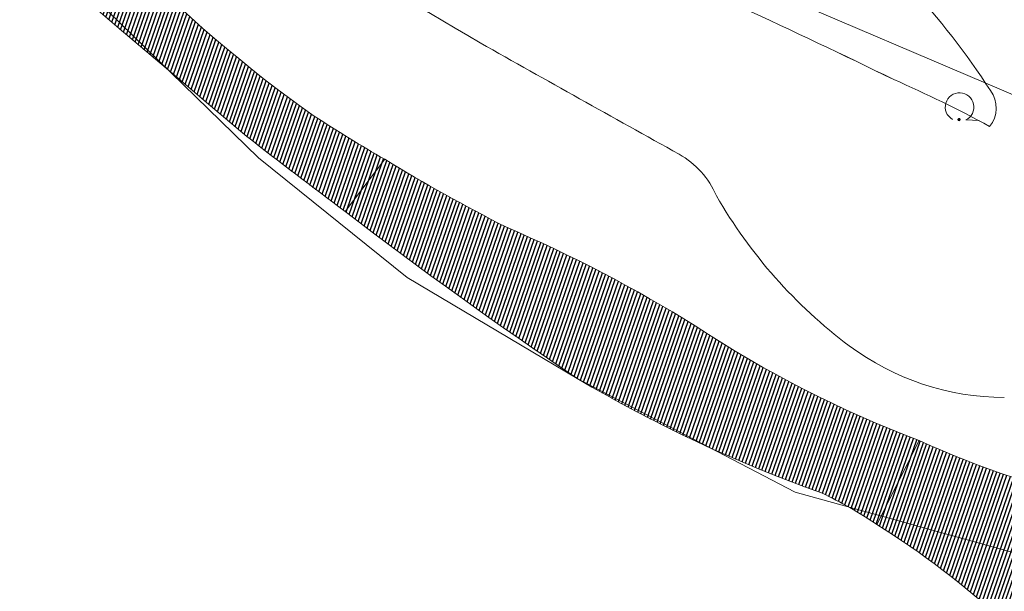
# Model space of a CAD drawing. Header units: metres. Extents: x 345144 to 348639, y 5629211 to 5635235.
# Tile 747 of 1056: x 346696 to 346751, y 5630576 to 5630608. Entities that reach past the tile are written whole.
import ezdxf

# ---------------------------------------------------------------- set-up
doc = ezdxf.new("R2010")
doc.units = ezdxf.units.M
doc.header["$MEASUREMENT"] = 0
for name, color, linetype in [('028 Geländeform', 7, 'Continuous'), ('081-083 Topographie', 7, 'Continuous'), ('AX Flurstück', 7, 'Continuous'), ('Definitionslinie', 7, 'Continuous')]:
    doc.layers.add(name, color=color, linetype=linetype)
pattern_1 = [(250.9552151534, (0, 0), (0.1890527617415, -0.065261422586), [])]

# ---------------------------------------------------------------- blocks, each defined once
blk = doc.blocks.new('alk_7100_nrwx2')
at = {"true_color": 0x2e2e2e}
h = blk.add_hatch(color=250, dxfattribs=at)
edge = h.paths.add_edge_path(flags=0)
edge.add_arc((0.024073, -0.597267), 0.057254, 180, 360, ccw=False)
edge.add_arc((0.024073, -0.597267), 0.057255, 0, 180, ccw=False)
at = {"color": 250, "lineweight": 5, "true_color": 0x2e2e2e, "flags": 128}
blk.add_lwpolyline([(0.349382, -0.597267), (1, -0.597267)], dxfattribs=at)
at = {"color": 250, "lineweight": 5, "true_color": 0x2e2e2e}
for centre, radius, start, end in [((0.024073, 0.012362), 0.690995, -61.9148169, -118.0851831), ((0.024073, -0.597267), 0.057255, 0, 180), ((0.024073, -0.597267), 0.057254, 180, 0)]:
    blk.add_arc(centre, radius, start, end, dxfattribs=at)

msp = doc.modelspace()

# ---------------------------------------------------------------- hatches: boundary and pattern name
at = {"layer": '028 Geländeform', "true_color": 0xb27500}
h = msp.add_hatch(dxfattribs=at)
h.set_pattern_fill('_USER', color=44, scale=0.2, angle=250.9552152, style=0, pattern_type=0)
h.set_pattern_definition(pattern_1)
h.paths.add_polyline_path([(346687.612, 5630624.593), (346688.5135, 5630623.819375), (346689.4055, 5630623.035719), (346690.2975, 5630622.252063), (346691.18, 5630621.458375), (346692.0625, 5630620.664688), (346692.9355, 5630619.860969), (346693.8085, 5630619.05725), (346694.672, 5630618.2435), (346695.5355, 5630617.42975), (346696.3895, 5630616.605969), (346697.2435, 5630615.782188), (346698.088, 5630614.948375), (346698.9325, 5630614.114563), (346699.7675, 5630613.270719), (346700.6025, 5630612.426875), (346701.428, 5630611.573), (346701.428, 5630611.573), (346702.0365, 5630610.933875), (346702.659094, 5630610.311063), (346703.281688, 5630609.68825), (346703.918375, 5630609.08175), (346704.555063, 5630608.47525), (346705.205844, 5630607.885063), (346705.856625, 5630607.294875), (346706.5215, 5630606.721), (346707.186375, 5630606.147125), (346707.865344, 5630605.589563), (346708.544313, 5630605.032), (346709.237375, 5630604.49075), (346709.930438, 5630603.9495), (346710.637594, 5630603.424563), (346711.34475, 5630602.899625), (346712.066, 5630602.391), (346712.066, 5630602.391), (346712.308875, 5630602.2345), (346712.552594, 5630602.079375), (346712.796312, 5630601.92425), (346713.040875, 5630601.7705), (346713.285438, 5630601.61675), (346713.530844, 5630601.464375), (346713.77625, 5630601.312), (346714.0225, 5630601.161), (346714.26875, 5630601.01), (346714.515844, 5630600.860375), (346714.762938, 5630600.71075), (346715.010875, 5630600.5625), (346715.258813, 5630600.41425), (346715.507594, 5630600.267375), (346715.756375, 5630600.1205), (346716.006, 5630599.975), (346716.006, 5630599.975), (346713.795, 5630597.068), (346713.795, 5630597.068), (346713.45, 5630597.32475), (346713.105813, 5630597.582609), (346712.761625, 5630597.840469), (346712.41825, 5630598.099438), (346712.074875, 5630598.358406), (346711.732313, 5630598.618484), (346711.38975, 5630598.878563), (346711.048, 5630599.13975), (346710.70625, 5630599.400938), (346710.365313, 5630599.663234), (346710.024375, 5630599.925531), (346709.68425, 5630600.188938), (346709.344125, 5630600.452344), (346709.004813, 5630600.716859), (346708.6655, 5630600.981375), (346708.327, 5630601.247), (346708.327, 5630601.247), (346707.13825, 5630602.247375), (346705.951219, 5630603.249797), (346704.764188, 5630604.252219), (346703.578875, 5630605.256688), (346702.393563, 5630606.261156), (346701.209969, 5630607.267672), (346700.026375, 5630608.274188), (346698.8445, 5630609.28275), (346697.662625, 5630610.291313), (346696.482469, 5630611.301922), (346695.302312, 5630612.312531), (346694.123875, 5630613.325188), (346692.945438, 5630614.337844), (346691.768719, 5630615.352547), (346690.592, 5630616.36725), (346689.417, 5630617.384), (346689.417, 5630617.384), (346689.27375, 5630617.468875), (346689.139719, 5630617.562031), (346689.005688, 5630617.655188), (346688.880875, 5630617.756625), (346688.756063, 5630617.858063), (346688.640469, 5630617.967781), (346688.524875, 5630618.0775), (346688.4185, 5630618.1955), (346688.312125, 5630618.3135), (346688.214969, 5630618.439781), (346688.117813, 5630618.566063), (346688.029875, 5630618.700625), (346687.941938, 5630618.835188), (346687.863219, 5630618.978031), (346687.7845, 5630619.120875), (346687.715, 5630619.272), (346687.715, 5630619.272), (346687.59725, 5630619.602375), (346687.507328, 5630619.933297), (346687.417406, 5630620.264219), (346687.355313, 5630620.595687), (346687.293219, 5630620.927156), (346687.258953, 5630621.259172), (346687.224688, 5630621.591187), (346687.21825, 5630621.92375), (346687.211813, 5630622.256313), (346687.233203, 5630622.589422), (346687.254594, 5630622.922531), (346687.303813, 5630623.256188), (346687.353031, 5630623.589844), (346687.430078, 5630623.924047), (346687.507125, 5630624.25825)], flags=0)
h = msp.add_hatch(dxfattribs=at)
h.set_pattern_fill('_USER', color=44, scale=0.2, angle=250.9552152, style=0, pattern_type=0)
h.set_pattern_definition(pattern_1)
h.paths.add_polyline_path([(346745.795, 5630584.29), (346743.429, 5630579.612), (346743.429, 5630579.612), (346743.2455, 5630579.737125), (346743.059844, 5630579.858516), (346742.874188, 5630579.979906), (346742.686375, 5630580.097563), (346742.498563, 5630580.215219), (346742.308594, 5630580.329141), (346742.118625, 5630580.443063), (346741.9265, 5630580.55325), (346741.734375, 5630580.663438), (346741.540094, 5630580.769891), (346741.345813, 5630580.876344), (346741.149375, 5630580.979062), (346740.952938, 5630581.081781), (346740.754344, 5630581.180766), (346740.55575, 5630581.27975), (346740.355, 5630581.375), (346740.355, 5630581.375), (346739.465, 5630581.692125), (346738.584609, 5630582.02975), (346737.704219, 5630582.367375), (346736.833437, 5630582.7255), (346735.962656, 5630583.083625), (346735.101484, 5630583.46225), (346734.240313, 5630583.840875), (346733.38875, 5630584.24), (346732.537188, 5630584.639125), (346731.695234, 5630585.05875), (346730.853281, 5630585.478375), (346730.020937, 5630585.9185), (346729.188594, 5630586.358625), (346728.365859, 5630586.81925), (346727.543125, 5630587.279875), (346726.73, 5630587.761), (346726.73, 5630587.761), (346725.90425, 5630588.318625), (346725.082828, 5630588.882266), (346724.261406, 5630589.445906), (346723.444313, 5630590.015562), (346722.627219, 5630590.585219), (346721.814453, 5630591.160891), (346721.001688, 5630591.736563), (346720.19325, 5630592.31825), (346719.384813, 5630592.899937), (346718.580703, 5630593.487641), (346717.776594, 5630594.075344), (346716.976813, 5630594.669063), (346716.177031, 5630595.262781), (346715.381578, 5630595.862516), (346714.586125, 5630596.46225), (346713.795, 5630597.068), (346713.795, 5630597.068), (346716.006, 5630599.975), (346716.006, 5630599.975), (346716.41875, 5630599.7235), (346716.833719, 5630599.475953), (346717.248688, 5630599.228406), (346717.665875, 5630598.984813), (346718.083063, 5630598.741219), (346718.502469, 5630598.501578), (346718.921875, 5630598.261938), (346719.3435, 5630598.02625), (346719.765125, 5630597.790562), (346720.188969, 5630597.558828), (346720.612813, 5630597.327094), (346721.038875, 5630597.099312), (346721.464937, 5630596.871531), (346721.893219, 5630596.647703), (346722.3215, 5630596.423875), (346722.752, 5630596.204), (346722.752, 5630596.204), (346723.43825, 5630595.90975), (346724.117922, 5630595.602906), (346724.797594, 5630595.296063), (346725.470687, 5630594.976625), (346726.143781, 5630594.657188), (346726.810297, 5630594.325156), (346727.476813, 5630593.993125), (346728.13675, 5630593.6485), (346728.796687, 5630593.303875), (346729.450047, 5630592.946656), (346730.103406, 5630592.589438), (346730.750188, 5630592.219625), (346731.396969, 5630591.849813), (346732.037172, 5630591.467406), (346732.677375, 5630591.085), (346733.311, 5630590.69), (346733.311, 5630590.69), (346734.04775, 5630590.204875), (346734.795375, 5630589.741031), (346735.543, 5630589.277188), (346736.3015, 5630588.834625), (346737.06, 5630588.392063), (346737.829375, 5630587.970781), (346738.59875, 5630587.5495), (346739.379, 5630587.1495), (346740.15925, 5630586.7495), (346740.950375, 5630586.370781), (346741.7415, 5630585.992063), (346742.5435, 5630585.634625), (346743.3455, 5630585.277188), (346744.158375, 5630584.941031), (346744.97125, 5630584.604875)], flags=0)
h = msp.add_hatch(dxfattribs=at)
h.set_pattern_fill('_USER', color=44, scale=0.2, angle=250.9552152, style=0, pattern_type=0)
h.set_pattern_definition(pattern_1)
edge = h.paths.add_edge_path(flags=0)
edge.add_arc((350054.404, 5632932.6), 4050.436704, 215.537408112, 215.544728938)
edge.add_arc((350054.404, 5632932.6), 4050.436502, 215.544728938, 215.554494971)
edge.add_arc((350054.404, 5632932.6), 4050.436995, 215.554494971, 215.56669142)
edge.add_arc((350054.404, 5632932.6), 4050.436293, 215.56669142, 215.576445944)
edge.add_arc((350054.404, 5632932.6), 4050.436469, 215.576445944, 215.600861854)
edge.add_arc((350054.404, 5632932.6), 4050.437074, 215.600861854, 215.605737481)
edge.add_arc((350054.404, 5632932.6), 4050.436655, 215.605737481, 215.693595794)
edge.add_arc((346701.195, 5630513.836), 84.473152, 41.05639769, 41.10399763, ccw=False)
edge.add_arc((346701.195, 5630513.836), 84.472999, 40.96075281, 41.05639769, ccw=False)
edge.add_arc((346701.195, 5630513.836), 84.473623, 40.9126405, 40.96075281, ccw=False)
edge.add_arc((346701.195, 5630513.836), 84.472991, 40.77271063, 40.9126405, ccw=False)
edge.add_arc((346701.195, 5630513.836), 84.473098, 40.72746662, 40.77271063, ccw=False)
edge.add_arc((346701.195, 5630513.836), 84.472383, 34.98707479, 40.72746662, ccw=False)
edge.add_line((346770.402, 5630562.272), (346771.522875, 5630560.69925))
edge.add_line((346771.522875, 5630560.69925), (346772.621234, 5630559.112266))
edge.add_line((346772.621234, 5630559.112266), (346773.719594, 5630557.525281))
edge.add_line((346773.719594, 5630557.525281), (346774.795438, 5630555.924063))
edge.add_line((346774.795438, 5630555.924063), (346775.871281, 5630554.322844))
edge.add_line((346775.871281, 5630554.322844), (346776.924609, 5630552.707391))
edge.add_line((346776.924609, 5630552.707391), (346777.977938, 5630551.091938))
edge.add_line((346777.977938, 5630551.091938), (346779.00875, 5630549.46225))
edge.add_line((346779.00875, 5630549.46225), (346780.039562, 5630547.832563))
edge.add_line((346780.039562, 5630547.832563), (346781.047859, 5630546.188641))
edge.add_line((346781.047859, 5630546.188641), (346782.056156, 5630544.544719))
edge.add_line((346782.056156, 5630544.544719), (346783.041938, 5630542.886563))
edge.add_line((346783.041938, 5630542.886563), (346784.027719, 5630541.228406))
edge.add_line((346784.027719, 5630541.228406), (346784.990984, 5630539.556016))
edge.add_line((346784.990984, 5630539.556016), (346785.95425, 5630537.883625))
edge.add_line((346785.95425, 5630537.883625), (346786.895, 5630536.197))
edge.add_line((346786.895, 5630536.197), (346786.895, 5630536.197))
edge.add_line((346786.895, 5630536.197), (346787.2855, 5630535.522375))
edge.add_line((346787.2855, 5630535.522375), (346787.673859, 5630534.846531))
edge.add_line((346787.673859, 5630534.846531), (346788.062219, 5630534.170688))
edge.add_line((346788.062219, 5630534.170688), (346788.448438, 5630533.493625))
edge.add_line((346788.448438, 5630533.493625), (346788.834656, 5630532.816563))
edge.add_line((346788.834656, 5630532.816563), (346789.218734, 5630532.138281))
edge.add_line((346789.218734, 5630532.138281), (346789.602813, 5630531.46))
edge.add_line((346789.602813, 5630531.46), (346789.98475, 5630530.7805))
edge.add_line((346789.98475, 5630530.7805), (346790.366688, 5630530.101))
edge.add_line((346790.366688, 5630530.101), (346790.746484, 5630529.420281))
edge.add_line((346790.746484, 5630529.420281), (346791.126281, 5630528.739563))
edge.add_line((346791.126281, 5630528.739563), (346791.503938, 5630528.057625))
edge.add_line((346791.503938, 5630528.057625), (346791.881594, 5630527.375687))
edge.add_line((346791.881594, 5630527.375687), (346792.257109, 5630526.692531))
edge.add_line((346792.257109, 5630526.692531), (346792.632625, 5630526.009375))
edge.add_line((346792.632625, 5630526.009375), (346793.006, 5630525.325))
edge.add_line((346793.006, 5630525.325), (346793.006, 5630525.325))
edge.add_line((346793.006, 5630525.325), (346793.877, 5630518.093))
edge.add_line((346793.877, 5630518.093), (346793.877, 5630518.093))
edge.add_line((346793.877, 5630518.093), (346793.874375, 5630517.849625))
edge.add_line((346793.874375, 5630517.849625), (346793.884, 5630517.608703))
edge.add_line((346793.884, 5630517.608703), (346793.893625, 5630517.367781))
edge.add_line((346793.893625, 5630517.367781), (346793.9155, 5630517.129313))
edge.add_line((346793.9155, 5630517.129313), (346793.937375, 5630516.890844))
edge.add_line((346793.937375, 5630516.890844), (346793.9715, 5630516.654828))
edge.add_line((346793.9715, 5630516.654828), (346794.005625, 5630516.418813))
edge.add_line((346794.005625, 5630516.418813), (346794.052, 5630516.18525))
edge.add_line((346794.052, 5630516.18525), (346794.098375, 5630515.951688))
edge.add_line((346794.098375, 5630515.951688), (346794.157, 5630515.720578))
edge.add_line((346794.157, 5630515.720578), (346794.215625, 5630515.489469))
edge.add_line((346794.215625, 5630515.489469), (346794.2865, 5630515.260813))
edge.add_line((346794.2865, 5630515.260813), (346794.357375, 5630515.032156))
edge.add_line((346794.357375, 5630515.032156), (346794.4405, 5630514.805953))
edge.add_line((346794.4405, 5630514.805953), (346794.523625, 5630514.57975))
edge.add_line((346794.523625, 5630514.57975), (346794.619, 5630514.356))
edge.add_line((346794.619, 5630514.356), (346794.619, 5630514.356))
edge.add_line((346794.619, 5630514.356), (346791.512, 5630512.536))
edge.add_line((346791.512, 5630512.536), (346791.512, 5630512.536))
edge.add_line((346791.512, 5630512.536), (346790.3175, 5630514.546875))
edge.add_line((346790.3175, 5630514.546875), (346789.128609, 5630516.560984))
edge.add_line((346789.128609, 5630516.560984), (346787.939719, 5630518.575094))
edge.add_line((346787.939719, 5630518.575094), (346786.756438, 5630520.592438))
edge.add_line((346786.756438, 5630520.592438), (346785.573156, 5630522.609781))
edge.add_line((346785.573156, 5630522.609781), (346784.395484, 5630524.630359))
edge.add_line((346784.395484, 5630524.630359), (346783.217813, 5630526.650938))
edge.add_line((346783.217813, 5630526.650938), (346782.04575, 5630528.67475))
edge.add_line((346782.04575, 5630528.67475), (346780.873688, 5630530.698563))
edge.add_line((346780.873688, 5630530.698563), (346779.707234, 5630532.725609))
edge.add_line((346779.707234, 5630532.725609), (346778.540781, 5630534.752656))
edge.add_line((346778.540781, 5630534.752656), (346777.379938, 5630536.782938))
edge.add_line((346777.379938, 5630536.782938), (346776.219094, 5630538.813219))
edge.add_line((346776.219094, 5630538.813219), (346775.063859, 5630540.846734))
edge.add_line((346775.063859, 5630540.846734), (346773.908625, 5630542.88025))
edge.add_line((346773.908625, 5630542.88025), (346772.759, 5630544.917))
edge.add_line((346772.759, 5630544.917), (346772.759, 5630544.917))
edge.add_line((346772.759, 5630544.917), (346772.18725, 5630545.83225))
edge.add_line((346772.18725, 5630545.83225), (346771.605906, 5630546.740938))
edge.add_line((346771.605906, 5630546.740938), (346771.024563, 5630547.649625))
edge.add_line((346771.024563, 5630547.649625), (346770.433625, 5630548.55175))
edge.add_line((346770.433625, 5630548.55175), (346769.842688, 5630549.453875))
edge.add_line((346769.842688, 5630549.453875), (346769.242156, 5630550.349437))
edge.add_line((346769.242156, 5630550.349437), (346768.641625, 5630551.245))
edge.add_line((346768.641625, 5630551.245), (346768.0315, 5630552.134))
edge.add_line((346768.0315, 5630552.134), (346767.421375, 5630553.023))
edge.add_line((346767.421375, 5630553.023), (346766.801656, 5630553.905438))
edge.add_line((346766.801656, 5630553.905438), (346766.181938, 5630554.787875))
edge.add_line((346766.181938, 5630554.787875), (346765.552625, 5630555.66375))
edge.add_line((346765.552625, 5630555.66375), (346764.923313, 5630556.539625))
edge.add_line((346764.923313, 5630556.539625), (346764.284406, 5630557.408938))
edge.add_line((346764.284406, 5630557.408938), (346763.6455, 5630558.27825))
edge.add_line((346763.6455, 5630558.27825), (346762.997, 5630559.141))
edge.add_line((346762.997, 5630559.141), (346762.997, 5630559.141))
edge.add_line((346762.997, 5630559.141), (346762.346375, 5630560.198125))
edge.add_line((346762.346375, 5630560.198125), (346761.662422, 5630561.227641))
edge.add_line((346761.662422, 5630561.227641), (346760.978469, 5630562.257156))
edge.add_line((346760.978469, 5630562.257156), (346760.261188, 5630563.259063))
edge.add_line((346760.261188, 5630563.259063), (346759.543906, 5630564.260969))
edge.add_line((346759.543906, 5630564.260969), (346758.793297, 5630565.235266))
edge.add_line((346758.793297, 5630565.235266), (346758.042688, 5630566.209563))
edge.add_line((346758.042688, 5630566.209563), (346757.25875, 5630567.15625))
edge.add_line((346757.25875, 5630567.15625), (346756.474813, 5630568.102938))
edge.add_line((346756.474813, 5630568.102938), (346755.657547, 5630569.022016))
edge.add_line((346755.657547, 5630569.022016), (346754.840281, 5630569.941094))
edge.add_line((346754.840281, 5630569.941094), (346753.989688, 5630570.832563))
edge.add_line((346753.989688, 5630570.832563), (346753.139094, 5630571.724031))
edge.add_line((346753.139094, 5630571.724031), (346752.255172, 5630572.587891))
edge.add_line((346752.255172, 5630572.587891), (346751.37125, 5630573.45175))
edge.add_line((346751.37125, 5630573.45175), (346750.454, 5630574.288))
edge.add_line((346750.454, 5630574.288), (346750.454, 5630574.288))
edge.add_line((346750.454, 5630574.288), (346750.044875, 5630574.66025))
edge.add_line((346750.044875, 5630574.66025), (346749.628266, 5630575.022625))
edge.add_line((346749.628266, 5630575.022625), (346749.211656, 5630575.385))
edge.add_line((346749.211656, 5630575.385), (346748.787563, 5630575.7375))
edge.add_line((346748.787563, 5630575.7375), (346748.363469, 5630576.09))
edge.add_line((346748.363469, 5630576.09), (346747.931891, 5630576.432625))
edge.add_line((346747.931891, 5630576.432625), (346747.500313, 5630576.77525))
edge.add_line((346747.500313, 5630576.77525), (346747.06125, 5630577.108))
edge.add_line((346747.06125, 5630577.108), (346746.622188, 5630577.44075))
edge.add_line((346746.622188, 5630577.44075), (346746.175641, 5630577.763625))
edge.add_line((346746.175641, 5630577.763625), (346745.729094, 5630578.0865))
edge.add_line((346745.729094, 5630578.0865), (346745.275063, 5630578.3995))
edge.add_line((346745.275063, 5630578.3995), (346744.821031, 5630578.7125))
edge.add_line((346744.821031, 5630578.7125), (346744.359516, 5630579.015625))
edge.add_line((346744.359516, 5630579.015625), (346743.898, 5630579.31875))
edge.add_line((346743.898, 5630579.31875), (346743.429, 5630579.612))
edge.add_line((346743.429, 5630579.612), (346743.429, 5630579.612))
edge.add_line((346743.429, 5630579.612), (346745.795, 5630584.29))
edge.add_line((346745.795, 5630584.29), (346745.795, 5630584.29))
edge.add_line((346745.795, 5630584.29), (346746.444875, 5630583.99175))
edge.add_line((346746.444875, 5630583.99175), (346747.101219, 5630583.713516))
edge.add_line((346747.101219, 5630583.713516), (346747.757562, 5630583.435281))
edge.add_line((346747.757562, 5630583.435281), (346748.420375, 5630583.177063))
edge.add_line((346748.420375, 5630583.177063), (346749.083188, 5630582.918844))
edge.add_line((346749.083188, 5630582.918844), (346749.752469, 5630582.680641))
edge.add_line((346749.752469, 5630582.680641), (346750.42175, 5630582.442438))
edge.add_line((346750.42175, 5630582.442438), (346751.0975, 5630582.22425))
edge.add_line((346751.0975, 5630582.22425), (346751.77325, 5630582.006063))
edge.add_line((346751.77325, 5630582.006063), (346752.455469, 5630581.807891))
edge.add_line((346752.455469, 5630581.807891), (346753.137688, 5630581.609719))
edge.add_line((346753.137688, 5630581.609719), (346753.826375, 5630581.431563))
edge.add_line((346753.826375, 5630581.431563), (346754.515063, 5630581.253406))
edge.add_line((346754.515063, 5630581.253406), (346755.210219, 5630581.095266))
edge.add_line((346755.210219, 5630581.095266), (346755.905375, 5630580.937125))
edge.add_line((346755.905375, 5630580.937125), (346756.607, 5630580.799))
edge.add_arc((346722.967, 5630554.067), 42.968005, 38.4088688, 38.4723827, ccw=False)
edge.add_arc((346722.967, 5630554.067), 42.968499, 38.2816252, 38.4088688, ccw=False)
edge.add_arc((346722.967, 5630554.067), 42.968242, 38.2189392, 38.2816252, ccw=False)
edge.add_arc((346722.967, 5630554.067), 42.96811, 38.0356741, 38.2189392, ccw=False)
edge.add_arc((346722.967, 5630554.067), 42.968294, 37.9644507, 38.0356741, ccw=False)
edge.add_arc((346722.967, 5630554.067), 42.96844, 34.407568, 37.9644507, ccw=False)

# ---------------------------------------------------------------- linework, layer by layer
at = {"layer": '081-083 Topographie', "color": 7, "linetype": 'Continuous', "lineweight": 5}
for centre, radius, start, end in [((347085.378, 5631229.246), 721.376972, -124.408838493, -120.308554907), ((346714.647, 5630581.118), 41.809736, 32.861454, 43.0034264), ((346551.093, 5630208.635), 440.461998, 63.97015773, 65.19283395), ((347570.884, 5632111.683), 1728.415522, -119.440657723, -119.019502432), ((346718.399, 5630544.646), 65.177318, 61.28163748, 66.50325698), ((346748.47, 5630602.836), 1.617603, -39.5561056, 36.756553), ((346729.999, 5630596.012), 4.889706, 23.2724411, 60.3626699), ((346758.666, 5630611.856), 27.892192, -150.0808417, -126.9717852), ((346750.64, 5630601.406), 14.716948, -126.4759044, -90.4049104)]:
    msp.add_arc(centre, radius, start, end, dxfattribs=at)
at = {"layer": 'AX Flurstück', "color": 8, "linetype": 'Continuous', "lineweight": 13, "true_color": 0x808080, "flags": 128}
for points in [[(346524.637, 5630769.45), (346547.871, 5630752.02), (346567.126, 5630743.401), (346592.137, 5630725.532), (346603.388, 5630720.992), (346607.933, 5630717.356), (346617.557, 5630709.658), (346628.233, 5630700.661), (346631.479, 5630696.423), (346636.212, 5630691.033), (346639.274, 5630691.442), (346643.905, 5630684.471), (346656.52, 5630670.192), (346675.675, 5630653.753), (346684.754, 5630647.53), (346687.144, 5630645.89), (346689.649, 5630643.966), (346707.818, 5630629.064), (346721.227, 5630619.441), (346739.348, 5630608.548), (346757.655, 5630600.749)], [(346763.443, 5630674.766), (346787.342, 5630650.474), (346794.849, 5630642.876), (346810.153, 5630623.082), (346823.505, 5630601.424), (346839.439, 5630576.056), (346840.053, 5630574.817), (346828.717, 5630579.88), (346808.435, 5630582.403), (346789.912, 5630587.21), (346757.655, 5630600.749), (346739.348, 5630608.548), (346733.113, 5630615.271), (346717.123, 5630634.6), (346709.354, 5630644.948), (346700.385, 5630659.34), (346697.992, 5630668.144), (346697.773, 5630683.488), (346736.877, 5630702.001), (346763.443, 5630674.766)], [(346751.967, 5630577.79), (346738.874, 5630581.416), (346726.73, 5630587.76), (346717.261, 5630593.391), (346708.976, 5630600.062), (346686.601, 5630621.836), (346679.286, 5630627.424), (346678.442, 5630628.07), (346675.702, 5630630.208), (346662.407, 5630640.576), (346639.388, 5630651.239), (346617.119, 5630661.28), (346612.615, 5630660.499), (346610.177, 5630661.824), (346600.708, 5630666.971), (346597.386, 5630669.623), (346584.8, 5630679.159)], [(346755.147, 5630320.563), (346734.214, 5630359.371), (346719.839, 5630383.464), (346701.93, 5630410.527), (346684.329, 5630441.741), (346679.646, 5630449.261), (346672.038, 5630473.938), (346659.212, 5630512.225), (346658.744, 5630555.47), (346667.473, 5630591.203), (346679.286, 5630627.424), (346686.601, 5630621.836), (346708.976, 5630600.062), (346717.261, 5630593.391), (346726.73, 5630587.76), (346738.874, 5630581.416), (346751.967, 5630577.79)]]:
    msp.add_lwpolyline(points, dxfattribs=at)
at = {"layer": 'Definitionslinie', "color": 44, "linetype": 'Continuous', "lineweight": 5, "true_color": 0xb27500, "flags": 128}
for points in [[(346689.417, 5630617.384), (346690.592, 5630616.36725), (346691.768719, 5630615.352547), (346692.945438, 5630614.337844), (346694.123875, 5630613.325188), (346695.302312, 5630612.312531), (346696.482469, 5630611.301922), (346697.662625, 5630610.291313), (346698.8445, 5630609.28275), (346700.026375, 5630608.274188), (346701.209969, 5630607.267672), (346702.393563, 5630606.261156), (346703.578875, 5630605.256688), (346704.764188, 5630604.252219), (346705.951219, 5630603.249797), (346707.13825, 5630602.247375), (346708.327, 5630601.247)], [(346701.428, 5630611.573), (346702.0365, 5630610.933875), (346702.659094, 5630610.311063), (346703.281688, 5630609.68825), (346703.918375, 5630609.08175), (346704.555063, 5630608.47525), (346705.205844, 5630607.885063), (346705.856625, 5630607.294875), (346706.5215, 5630606.721), (346707.186375, 5630606.147125), (346707.865344, 5630605.589563), (346708.544313, 5630605.032), (346709.237375, 5630604.49075), (346709.930438, 5630603.9495), (346710.637594, 5630603.424563), (346711.34475, 5630602.899625), (346712.066, 5630602.391)], [(346712.066, 5630602.391), (346712.308875, 5630602.2345), (346712.552594, 5630602.079375), (346712.796312, 5630601.92425), (346713.040875, 5630601.7705), (346713.285438, 5630601.61675), (346713.530844, 5630601.464375), (346713.77625, 5630601.312), (346714.0225, 5630601.161), (346714.26875, 5630601.01), (346714.515844, 5630600.860375), (346714.762938, 5630600.71075), (346715.010875, 5630600.5625), (346715.258813, 5630600.41425), (346715.507594, 5630600.267375), (346715.756375, 5630600.1205), (346716.006, 5630599.975)], [(346708.327, 5630601.247), (346708.6655, 5630600.981375), (346709.004813, 5630600.716859), (346709.344125, 5630600.452344), (346709.68425, 5630600.188938), (346710.024375, 5630599.925531), (346710.365313, 5630599.663234), (346710.70625, 5630599.400938), (346711.048, 5630599.13975), (346711.38975, 5630598.878563), (346711.732313, 5630598.618484), (346712.074875, 5630598.358406), (346712.41825, 5630598.099438), (346712.761625, 5630597.840469), (346713.105813, 5630597.582609), (346713.45, 5630597.32475), (346713.795, 5630597.068)], [(346713.795, 5630597.068), (346716.006, 5630599.975)], [(346713.795, 5630597.068), (346716.006, 5630599.975)], [(346716.006, 5630599.975), (346716.41875, 5630599.7235), (346716.833719, 5630599.475953), (346717.248688, 5630599.228406), (346717.665875, 5630598.984813), (346718.083063, 5630598.741219), (346718.502469, 5630598.501578), (346718.921875, 5630598.261938), (346719.3435, 5630598.02625), (346719.765125, 5630597.790562), (346720.188969, 5630597.558828), (346720.612813, 5630597.327094), (346721.038875, 5630597.099312), (346721.464937, 5630596.871531), (346721.893219, 5630596.647703), (346722.3215, 5630596.423875), (346722.752, 5630596.204)], [(346713.795, 5630597.068), (346714.586125, 5630596.46225), (346715.381578, 5630595.862516), (346716.177031, 5630595.262781), (346716.976813, 5630594.669063), (346717.776594, 5630594.075344), (346718.580703, 5630593.487641), (346719.384813, 5630592.899937), (346720.19325, 5630592.31825), (346721.001688, 5630591.736563), (346721.814453, 5630591.160891), (346722.627219, 5630590.585219), (346723.444313, 5630590.015562), (346724.261406, 5630589.445906), (346725.082828, 5630588.882266), (346725.90425, 5630588.318625), (346726.73, 5630587.761)], [(346722.752, 5630596.204), (346723.43825, 5630595.90975), (346724.117922, 5630595.602906), (346724.797594, 5630595.296063), (346725.470687, 5630594.976625), (346726.143781, 5630594.657188), (346726.810297, 5630594.325156), (346727.476813, 5630593.993125), (346728.13675, 5630593.6485), (346728.796687, 5630593.303875), (346729.450047, 5630592.946656), (346730.103406, 5630592.589438), (346730.750188, 5630592.219625), (346731.396969, 5630591.849813), (346732.037172, 5630591.467406), (346732.677375, 5630591.085), (346733.311, 5630590.69)], [(346733.311, 5630590.69), (346734.04775, 5630590.204875), (346734.795375, 5630589.741031), (346735.543, 5630589.277188), (346736.3015, 5630588.834625), (346737.06, 5630588.392063), (346737.829375, 5630587.970781), (346738.59875, 5630587.5495), (346739.379, 5630587.1495), (346740.15925, 5630586.7495), (346740.950375, 5630586.370781), (346741.7415, 5630585.992063), (346742.5435, 5630585.634625), (346743.3455, 5630585.277188), (346744.158375, 5630584.941031), (346744.97125, 5630584.604875), (346745.795, 5630584.29)], [(346726.73, 5630587.761), (346727.543125, 5630587.279875), (346728.365859, 5630586.81925), (346729.188594, 5630586.358625), (346730.020937, 5630585.9185), (346730.853281, 5630585.478375), (346731.695234, 5630585.05875), (346732.537188, 5630584.639125), (346733.38875, 5630584.24), (346734.240313, 5630583.840875), (346735.101484, 5630583.46225), (346735.962656, 5630583.083625), (346736.833437, 5630582.7255), (346737.704219, 5630582.367375), (346738.584609, 5630582.02975), (346739.465, 5630581.692125), (346740.355, 5630581.375)], [(346743.429, 5630579.612), (346745.795, 5630584.29)], [(346743.429, 5630579.612), (346745.795, 5630584.29)], [(346745.795, 5630584.29), (346746.444875, 5630583.99175), (346747.101219, 5630583.713516), (346747.757562, 5630583.435281), (346748.420375, 5630583.177063), (346749.083188, 5630582.918844), (346749.752469, 5630582.680641), (346750.42175, 5630582.442438), (346751.0975, 5630582.22425), (346751.77325, 5630582.006063), (346752.455469, 5630581.807891), (346753.137688, 5630581.609719), (346753.826375, 5630581.431563), (346754.515063, 5630581.253406), (346755.210219, 5630581.095266), (346755.905375, 5630580.937125), (346756.607, 5630580.799)], [(346740.355, 5630581.375), (346740.55575, 5630581.27975), (346740.754344, 5630581.180766), (346740.952938, 5630581.081781), (346741.149375, 5630580.979062), (346741.345813, 5630580.876344), (346741.540094, 5630580.769891), (346741.734375, 5630580.663438), (346741.9265, 5630580.55325), (346742.118625, 5630580.443063), (346742.308594, 5630580.329141), (346742.498563, 5630580.215219), (346742.686375, 5630580.097563), (346742.874188, 5630579.979906), (346743.059844, 5630579.858516), (346743.2455, 5630579.737125), (346743.429, 5630579.612)], [(346743.429, 5630579.612), (346743.898, 5630579.31875), (346744.359516, 5630579.015625), (346744.821031, 5630578.7125), (346745.275063, 5630578.3995), (346745.729094, 5630578.0865), (346746.175641, 5630577.763625), (346746.622188, 5630577.44075), (346747.06125, 5630577.108), (346747.500313, 5630576.77525), (346747.931891, 5630576.432625), (346748.363469, 5630576.09), (346748.787563, 5630575.7375), (346749.211656, 5630575.385), (346749.628266, 5630575.022625), (346750.044875, 5630574.66025), (346750.454, 5630574.288)]]:
    msp.add_lwpolyline(points, dxfattribs=at)
at = {"layer": 'Definitionslinie', "color": 7, "linetype": 'Continuous', "lineweight": 5}
for centre, radius, start, end in [((347085.378, 5631229.246), 721.376972, -124.408838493, -120.308554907), ((346714.647, 5630581.118), 41.809736, 32.861454, 43.0034264), ((346551.093, 5630208.635), 440.46269, 63.97015773, 65.19283395), ((347570.884, 5632111.683), 1728.415522, -119.440657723, -119.019502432), ((346718.399, 5630544.646), 65.177325, 61.28163748, 66.50325698), ((346748.47, 5630602.836), 1.617603, -39.5561056, 36.756553), ((346729.999, 5630596.012), 4.889706, 23.2724411, 60.3626699), ((346758.666, 5630611.856), 27.892192, -150.0808417, -126.9717852), ((346750.64, 5630601.406), 14.716948, -126.4759044, -90.4049104)]:
    msp.add_arc(centre, radius, start, end, dxfattribs=at)

# ---------------------------------------------------------------- block references
at = {"layer": '081-083 Topographie', "xscale": 1.15275, "yscale": 1.15275, "rotation": -2.326094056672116}
msp.add_blockref('alk_7100_nrwx2', (346748.015, 5630602.876), dxfattribs=at)

doc.saveas('drawing.dxf')
